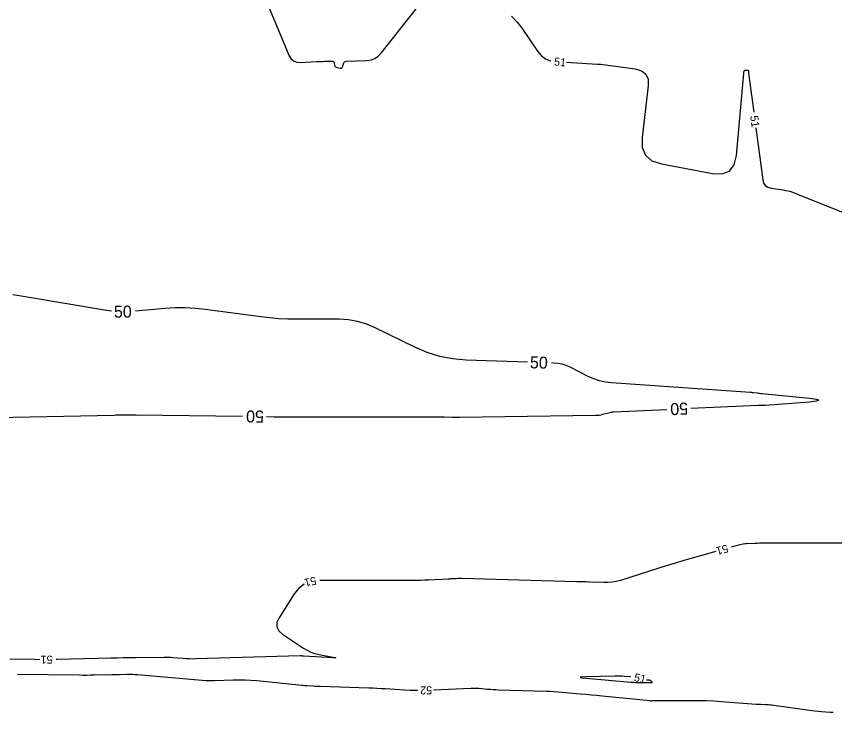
# Model space of a CAD drawing. Extents: x 2384780 to 2405861, y 547869 to 573706.
# Drawn here: x 2397334.5 to 2397538.8, y 552682 to 552855.9 of the extents above; entities that cross this region are included whole.
import ezdxf

# ---------------------------------------------------------------- set-up
doc = ezdxf.new("R2010")
doc.units = 0
doc.layers.add('Old_Level_60', color=7, linetype='Continuous')
doc.layers.add('Old_Level_61', color=7, linetype='Continuous')

msp = doc.modelspace()

# ---------------------------------------------------------------- linework, layer by layer
at = {"layer": 'Old_Level_60'}
for points in [[(2397397.3275, 552858.58725), (2397402.5075, 552846.237), (2397403.0005, 552845.385), (2397403.65625, 552844.792), (2397404.475, 552844.45775), (2397405.4565, 552844.3825), (2397409.417, 552844.5845), (2397409.917, 552844.60925), (2397410.41675, 552844.63225), (2397410.91675, 552844.6535), (2397411.417, 552844.673), (2397413.30575, 552844.74375), (2397413.505, 552844.7235), (2397413.658, 552844.64625), (2397413.76425, 552844.51225), (2397413.824, 552844.321), (2397413.94375, 552843.6035), (2397413.985, 552843.46425), (2397414.05775, 552843.35375), (2397414.16175, 552843.272), (2397414.29725, 552843.21925), (2397415.35175, 552842.951), (2397415.558, 552842.9285), (2397415.7245, 552842.97625), (2397415.85125, 552843.09425), (2397415.9385, 552843.2825), (2397416.23425, 552844.26275), (2397416.317, 552844.44775), (2397416.43875, 552844.58225), (2397416.59975, 552844.66625), (2397416.7995, 552844.69975), (2397421.99225, 552844.8995), (2397423.052, 552845.04625), (2397424.0055, 552845.4015), (2397424.85275, 552845.9645), (2397425.594, 552846.736), (2397439.65575, 552864.62475)], [(2397458.079, 552855.97775), (2397459.4885, 552854.4805), (2397460.749, 552852.82725), (2397464.62275, 552847.17225), (2397465.53225, 552846.10125), (2397466.601, 552845.312), (2397467.82875, 552844.80425), (2397467.88175, 552844.7955)], [(2397471.85975, 552844.4245), (2397479.5075, 552843.97975), (2397479.58875, 552843.975), (2397479.66975, 552843.97025), (2397479.75075, 552843.9655), (2397479.832, 552843.961), (2397480.097, 552843.9455), (2397480.15375, 552843.94175), (2397480.21025, 552843.93675), (2397480.26675, 552843.93075), (2397480.32325, 552843.92375), (2397488.97425, 552842.76125), (2397490.5685, 552842.311), (2397491.64375, 552841.45875), (2397492.1995, 552840.20475), (2397492.23625, 552838.5485), (2397490.68475, 552825.61975), (2397490.73675, 552823.131), (2397491.557, 552821.20525), (2397493.146, 552819.843), (2397495.50375, 552819.04375), (2397508.285, 552816.63075), (2397510.712, 552816.5255), (2397512.515, 552817.2435), (2397513.69425, 552818.785), (2397514.24975, 552821.14975), (2397516.0485, 552841.65925), (2397516.0575, 552841.73675), (2397516.07075, 552841.81325), (2397516.0885, 552841.889), (2397516.11025, 552841.96375), (2397516.19775, 552842.234), (2397516.21225, 552842.27125), (2397516.231, 552842.30575), (2397516.25375, 552842.33775), (2397516.28075, 552842.36725), (2397516.376, 552842.459), (2397516.39725, 552842.476), (2397516.42075, 552842.488), (2397516.446, 552842.4945), (2397516.47325, 552842.496), (2397517.026, 552842.4745), (2397517.086, 552842.46425), (2397517.13375, 552842.43875), (2397517.16925, 552842.39775), (2397517.1925, 552842.3415), (2397517.25, 552842.1265), (2397517.2595, 552842.0845), (2397517.265, 552842.04225), (2397517.26675, 552841.9995), (2397517.2645, 552841.9565), (2397517.25175, 552841.81575), (2397517.24975, 552841.7855), (2397517.2495, 552841.75525), (2397517.251, 552841.72525), (2397517.25425, 552841.69525), (2397518.543, 552831.999)], [(2397519.07, 552828.034), (2397520.79375, 552815.06675), (2397521.016, 552814.244), (2397521.43825, 552813.62), (2397522.06, 552813.1945), (2397522.8815, 552812.96775), (2397525.8915, 552812.551), (2397526.53125, 552812.44275), (2397527.16125, 552812.29625), (2397527.781, 552812.11175), (2397528.3905, 552811.88925), (2397557.61675, 552800.2115)], [(2397554.80875, 552724.28825), (2397521.2305, 552724.28825), (2397520.61525, 552724.2845), (2397520.00025, 552724.27375), (2397519.3855, 552724.256), (2397518.77075, 552724.231), (2397516.76325, 552724.13725), (2397516.33475, 552724.1055), (2397515.91025, 552724.05), (2397515.4895, 552723.97075), (2397515.0725, 552723.86775), (2397512.9465, 552723.27975)], [(2397509.091, 552722.21375), (2397505.281, 552721.16025), (2397503.1855, 552720.571), (2397501.0955, 552719.96325), (2397499.011, 552719.33725), (2397496.93175, 552718.69275), (2397485.266, 552715.021), (2397484.2235, 552714.741), (2397483.1685, 552714.553), (2397482.10125, 552714.45725), (2397481.02175, 552714.45375), (2397477.47525, 552714.5925), (2397476.71525, 552714.62125), (2397475.955, 552714.64725), (2397475.19475, 552714.67125), (2397474.4345, 552714.6925), (2397445.62425, 552715.4585), (2397445.29125, 552715.46425), (2397444.95825, 552715.46325), (2397444.62525, 552715.45575), (2397444.2925, 552715.44175), (2397443.2055, 552715.3855), (2397442.9725, 552715.3735), (2397442.7395, 552715.3615), (2397442.5065, 552715.34925), (2397442.2735, 552715.33725), (2397437.432, 552715.08675), (2397436.39425, 552715.03975), (2397435.35625, 552715.006), (2397434.318, 552714.986), (2397433.27925, 552714.97925), (2397410.2395, 552714.97925)], [(2397406.38025, 552714.079), (2397404.9225, 552712.9845), (2397403.692, 552711.43325), (2397400.07425, 552705.64125), (2397399.5485, 552704.4545), (2397399.52175, 552703.376), (2397399.99375, 552702.40575), (2397400.9645, 552701.544), (2397406.1535, 552698.11025), (2397407.0695, 552697.566), (2397408.025, 552697.119), (2397409.02025, 552696.76925), (2397410.0555, 552696.51675), (2397413.5015, 552695.851), (2397414.05375, 552695.7315), (2397414.23375, 552695.659), (2397414.0415, 552695.633), (2397413.47675, 552695.65375), (2397406.231, 552696.079), (2397406.14325, 552696.0845), (2397406.05575, 552696.091), (2397405.9685, 552696.0985), (2397405.881, 552696.10675), (2397405.59575, 552696.1355), (2397405.53475, 552696.14075), (2397405.4735, 552696.14375), (2397405.41225, 552696.145), (2397405.35075, 552696.14425), (2397379.28175, 552695.38475), (2397378.4985, 552695.37325), (2397377.71575, 552695.3845), (2397376.93375, 552695.418), (2397376.1525, 552695.4745), (2397373.60125, 552695.69525), (2397373.05425, 552695.736), (2397372.507, 552695.76275), (2397371.959, 552695.77625), (2397371.4105, 552695.776), (2397364.24175, 552695.68375), (2397362.70575, 552695.66175), (2397361.16975, 552695.63575), (2397359.63375, 552695.60525), (2397358.09775, 552695.5705), (2397344.80975, 552695.2515), (2397344.4005, 552695.2435)], [(2397340.401, 552695.20775), (2397338.96775, 552695.22), (2397332.90875, 552695.3005)], [(2397434.65225, 552687.5075), (2397434.28625, 552687.50575), (2397432.81875, 552687.53725), (2397431.35175, 552687.60675), (2397426.5595, 552687.897), (2397425.5325, 552687.9555), (2397424.505, 552688.00725), (2397423.47725, 552688.05175), (2397422.44925, 552688.08925), (2397410.4125, 552688.48675), (2397409.94825, 552688.5035), (2397409.48375, 552688.52325), (2397409.01975, 552688.546), (2397408.55575, 552688.57175), (2397407.04, 552688.66075), (2397406.7155, 552688.6815), (2397406.391, 552688.70575), (2397406.067, 552688.73325), (2397405.74325, 552688.764), (2397394.5045, 552689.895), (2397393.0565, 552690.017), (2397391.60675, 552690.09225), (2397390.1555, 552690.12025), (2397388.7025, 552690.1015), (2397383.953, 552689.963), (2397382.93575, 552689.94825), (2397381.91925, 552689.9625), (2397380.9035, 552690.00625), (2397379.88875, 552690.0795), (2397364.716, 552691.39325), (2397364.0855, 552691.44), (2397363.4545, 552691.47125), (2397362.823, 552691.4865), (2397362.19075, 552691.48625), (2397360.12475, 552691.45975), (2397359.682, 552691.45325), (2397359.2395, 552691.44575), (2397358.79675, 552691.437), (2397358.35425, 552691.427), (2397353.955, 552691.3215), (2397353.0125, 552691.30325), (2397352.06975, 552691.29375), (2397351.127, 552691.293), (2397350.184, 552691.30125), (2397334.816, 552691.505)], [(2397487.86575, 552690.8865), (2397486.33925, 552691.0255), (2397485.7235, 552691.0725), (2397485.1075, 552691.10175), (2397484.49075, 552691.11325), (2397483.87325, 552691.10675), (2397476.72925, 552690.9305), (2397475.58025, 552690.88075), (2397475.19575, 552690.80725), (2397475.575, 552690.70975), (2397476.7185, 552690.5885)], [(2397476.7185, 552690.5885), (2397487.88325, 552689.614), (2397488.03975, 552689.6), (2397488.196, 552689.5855), (2397488.3525, 552689.5705), (2397488.50875, 552689.55475), (2397489.0195, 552689.50275), (2397489.129, 552689.49325), (2397489.2385, 552689.4865), (2397489.34825, 552689.48275), (2397489.45825, 552689.48225), (2397490.6895, 552689.4915), (2397490.9535, 552689.4935), (2397491.21725, 552689.49575), (2397491.481, 552689.49775), (2397491.745, 552689.49975), (2397493.09525, 552689.51), (2397493.1905, 552689.52075), (2397493.23225, 552689.55125), (2397493.22025, 552689.6015), (2397493.1545, 552689.67125), (2397492.85225, 552689.9315), (2397492.78475, 552689.9815), (2397492.7125, 552690.01925), (2397492.635, 552690.045), (2397492.55225, 552690.05875), (2397491.775, 552690.13025)], [(2397538.3525, 552681.977), (2397537.71925, 552682.00175), (2397535.408, 552682.18075), (2397533.102, 552682.44875), (2397523.014, 552683.817), (2397522.63725, 552683.863), (2397522.2595, 552683.899), (2397521.88125, 552683.925), (2397521.502, 552683.94075), (2397520.26175, 552683.97625), (2397519.996, 552683.98525), (2397519.7305, 552683.99775), (2397519.465, 552684.01325), (2397519.2, 552684.032), (2397510.44925, 552684.70225), (2397508.5735, 552684.826), (2397506.69625, 552684.9105), (2397504.81775, 552684.95525), (2397502.93775, 552684.96075), (2397493.59025, 552684.88925), (2397493.49875, 552684.8885), (2397493.407, 552684.88775), (2397493.3155, 552684.88725), (2397493.224, 552684.8865), (2397492.925, 552684.88425), (2397492.86075, 552684.8845), (2397492.79675, 552684.88675), (2397492.733, 552684.8905), (2397492.66925, 552684.89625), (2397480.76275, 552686.11), (2397479.38, 552686.24825), (2397477.997, 552686.38175), (2397476.6135, 552686.51), (2397475.2295, 552686.63325), (2397470.7075, 552687.028), (2397469.738, 552687.10575), (2397468.768, 552687.1695), (2397467.797, 552687.21925), (2397466.825, 552687.255), (2397454.86775, 552687.61125), (2397454.18275, 552687.637), (2397453.49825, 552687.6735), (2397452.8145, 552687.7205), (2397452.1315, 552687.778), (2397449.901, 552687.9835), (2397449.42275, 552688.01925), (2397448.94425, 552688.039), (2397448.46525, 552688.04225), (2397447.986, 552688.0295), (2397438.65025, 552687.6205)]]:
    msp.add_lwpolyline(points, dxfattribs=at)
at = {"layer": 'Old_Level_61'}
for points in [[(2397358.2145, 552782.2985), (2397356.53675, 552782.5255), (2397337.72975, 552785.665), (2397335.691, 552785.996), (2397333.6495, 552786.30875)], [(2397462.05975, 552769.534), (2397446.756, 552770.0535), (2397443.421, 552770.34025), (2397440.17225, 552770.971), (2397437.00975, 552771.94575), (2397433.93325, 552773.26475), (2397424.02425, 552778.13525), (2397421.8705, 552779.0485), (2397419.65625, 552779.70075), (2397417.38125, 552780.092), (2397415.0455, 552780.2225), (2397404.51375, 552780.2225), (2397402.25925, 552780.25975), (2397400.01, 552780.37175), (2397397.7655, 552780.5585), (2397395.526, 552780.81975), (2397381.63375, 552782.67425), (2397379.14625, 552782.93875), (2397376.65525, 552783.06775), (2397374.161, 552783.062), (2397371.66325, 552782.921), (2397364.2045, 552782.29825)], [(2397502.82225, 552758.00025), (2397519.6405, 552758.784), (2397519.82025, 552758.79125), (2397520, 552758.7965), (2397520.18, 552758.79975), (2397520.35975, 552758.80075), (2397520.9475, 552758.80075), (2397521.07325, 552758.80175), (2397521.19925, 552758.8055), (2397521.32475, 552758.81125), (2397521.4505, 552758.8195), (2397532.4475, 552759.64575), (2397534.2155, 552759.8295), (2397534.80625, 552760.02625), (2397534.22, 552760.2365), (2397532.4565, 552760.4595), (2397520.58025, 552761.62), (2397520.29025, 552761.6495), (2397520.0005, 552761.68125), (2397519.711, 552761.7155), (2397519.42175, 552761.75175), (2397518.4775, 552761.8745), (2397518.275, 552761.8995), (2397518.07225, 552761.92125), (2397517.869, 552761.93975), (2397517.66575, 552761.9555), (2397483.09675, 552764.3635), (2397481.56875, 552764.54525), (2397480.08125, 552764.87475), (2397478.6345, 552765.352), (2397477.22825, 552765.977), (2397472.70125, 552768.26025), (2397471.71675, 552768.693), (2397470.70325, 552769.0125), (2397469.661, 552769.219), (2397468.5895, 552769.3125), (2397468.05625, 552769.3305)], [(2397396.943, 552755.9135), (2397398.76175, 552755.88875), (2397399.38075, 552755.88125), (2397400, 552755.876), (2397400.61925, 552755.87275), (2397401.2385, 552755.87175), (2397403.26125, 552755.87175), (2397403.69475, 552755.87175), (2397404.12825, 552755.87175), (2397404.56175, 552755.87175), (2397404.995, 552755.87175), (2397438.7265, 552755.87175), (2397439.36325, 552755.86975), (2397440, 552755.86325), (2397440.6365, 552755.85225), (2397441.27325, 552755.837), (2397443.35275, 552755.7805), (2397443.79825, 552755.7705), (2397444.244, 552755.7655), (2397444.6895, 552755.76475), (2397445.13525, 552755.76875), (2397479.08925, 552756.25125), (2397479.5425, 552756.272), (2397479.99175, 552756.3215), (2397480.437, 552756.4), (2397480.878, 552756.507), (2397482.312, 552756.9035), (2397482.62075, 552756.97975), (2397482.93225, 552757.03825), (2397483.2465, 552757.0795), (2397483.5635, 552757.103), (2397496.82875, 552757.721)], [(2397291.02475, 552753.5075), (2397318.683, 552755.44625), (2397319.34175, 552755.48775), (2397320.00075, 552755.52), (2397320.66025, 552755.543), (2397321.32025, 552755.55675), (2397323.4765, 552755.5865), (2397323.93875, 552755.59325), (2397324.40075, 552755.601), (2397324.86275, 552755.60925), (2397325.32475, 552755.6185), (2397358.9105, 552756.31925), (2397359.45525, 552756.32975), (2397360, 552756.33825), (2397360.545, 552756.345), (2397361.08975, 552756.34975), (2397362.86975, 552756.362), (2397363.25125, 552756.36375), (2397363.63275, 552756.3635), (2397364.014, 552756.36125), (2397364.3955, 552756.357), (2397390.94375, 552755.99525)]]:
    msp.add_lwpolyline(points, dxfattribs=at)

# ---------------------------------------------------------------- texts
at = {"layer": 'Old_Level_60'}
for s, rotation, p in [('51', 354.6692111, (2397468.64125, 552843.65025)), ('51', 277.5715389, (2397517.666, 552831.0085)), ('51', 195.45645, (2397511.845, 552724.01275)), ('51', 193.1291694, (2397409.128, 552716.00375)), ('51', 180.5125361, (2397343.5255, 552696.22375)), ('51', 349.0514056, (2397488.546, 552689.8825)), ('52', 181.6181472, (2397438.25275, 552688.586))]:
    msp.add_text(s, height=2, rotation=rotation, dxfattribs=at).set_placement(p)
at = {"layer": 'Old_Level_61'}
for rotation, p in [(359.9991417, (2397358.8475, 552780.65325)), (358.056075, (2397462.6465, 552768.01325)), (182.6675889, (2397502.11525, 552759.469)), (179.2193333, (2397396.3255, 552757.422))]:
    msp.add_text('50', height=3, rotation=rotation, dxfattribs=at).set_placement(p)

doc.saveas('drawing.dxf')
